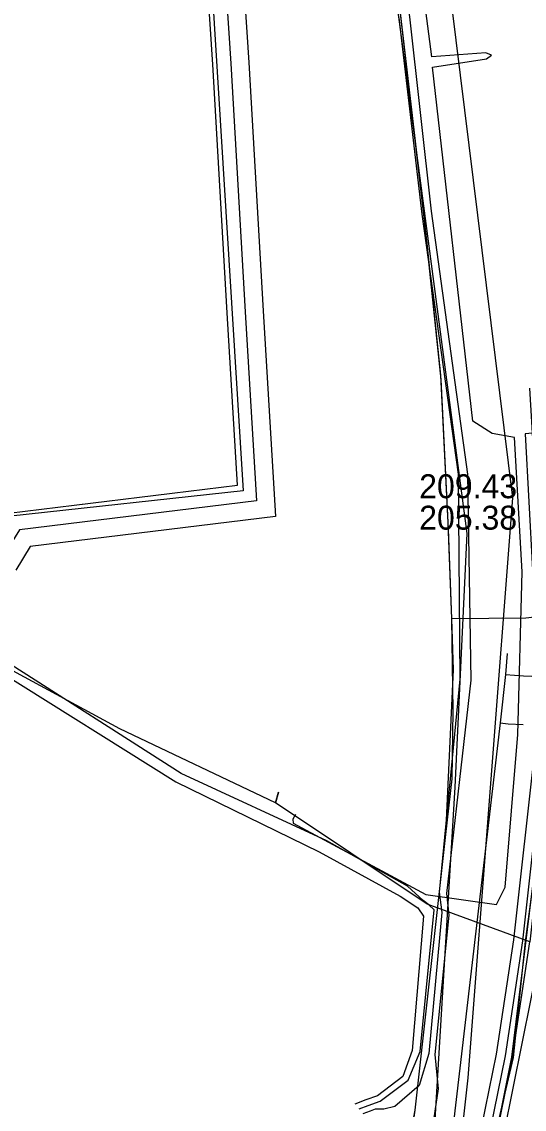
# Model space of a CAD drawing. Extents: x -600309 to -598967, y -1161267 to -1160292.
# Drawn here: x -599103.43 to -599086.65, y -1160939.36 to -1160903.03 of the extents above; entities that cross this region are included whole.
import ezdxf

# ---------------------------------------------------------------- set-up
doc = ezdxf.new("R2010")
doc.units = 0
for name, color, linetype in [('Vrstva 12', 7, 'Continuous'), ('Vrstva 13', 7, 'Continuous'), ('Vrstva 16', 7, 'Continuous'), ('Vrstva 25', 7, 'Continuous'), ('Vrstva 26', 7, 'Continuous'), ('Vrstva 37', 7, 'Continuous'), ('Vrstva 42', 7, 'Continuous'), ('Vrstva 43', 7, 'Continuous'), ('Vrstva 54', 7, 'Continuous'), ('Vrstva 55', 7, 'Continuous'), ('Vrstva 58', 7, 'Continuous')]:
    doc.layers.add(name, color=color, linetype=linetype)

msp = doc.modelspace()

# ---------------------------------------------------------------- linework, layer by layer
at = {"layer": 'Vrstva 12'}
for points in [[(-599088.96, -1160928.6), (-599088.56, -1160920.13), (-599096.87, -1160857.22), (-599097.65, -1160851.27), (-599100.91, -1160826.62)], [(-599093.53, -1160974.03), (-599092.25, -1160964.08), (-599089.73, -1160941.38), (-599088.96, -1160928.6)]]:
    msp.add_lwpolyline(points, dxfattribs=at)
at = {"layer": 'Vrstva 13'}
msp.add_line((-599087.279, -1160924.843), (-599086.676, -1160924.879), dxfattribs=at)
for points in [[(-599087.218, -1160924.142), (-599087.278, -1160924.842), (-599087.456, -1160926.459), (-599092.039, -1160965.733), (-599102.206, -1161043.368), (-599112.605, -1161116.263), (-599117.926, -1161169.4), (-599117.996, -1161169.89), (-599183.336, -1161201.145), (-599207.239, -1161215.957)], [(-599086.676, -1160924.879), (-599068.368, -1160925.609), (-598967.108, -1160934.03)], [(-599087.456, -1160926.459), (-599087.186, -1160926.49), (-599086.686, -1160926.51)]]:
    msp.add_lwpolyline(points, dxfattribs=at)
at = {"layer": 'Vrstva 16'}
msp.add_lwpolyline([(-599111.49, -1160733.02), (-599103, -1160796), (-599102.06, -1160803.46), (-599101.69, -1160806.18), (-599101.7, -1160807.4), (-599097.54, -1160837.73), (-599093.02, -1160870.62), (-599087.04, -1160918.94), (-599088.54, -1160938.31), (-599089.97, -1160951.28), (-599094.48, -1160985.82)], dxfattribs=at)
at = {"layer": 'Vrstva 25'}
msp.add_lwpolyline([(-599143.178, -1160720.938), (-599141.755, -1160734.053), (-599138.218, -1160760.282), (-599112.94, -1160757.829), (-599111.463, -1160769.37), (-599107.708, -1160798.709), (-599105.356, -1160816.718), (-599103.51, -1160831.548), (-599102.32, -1160841.304), (-599101.225, -1160850.266), (-599100.484, -1160856.31), (-599099.868, -1160862.22), (-599099.247, -1160868.108), (-599098.443, -1160877.321), (-599097.727, -1160886.173), (-599097.266, -1160892.101), (-599096.454, -1160904.425), (-599095.969, -1160912.721), (-599095.595, -1160919.034), (-599103.507, -1160920.005), (-599104.146, -1160921.035)], dxfattribs=at)
at = {"layer": 'Vrstva 26'}
for points in [[(-599104.656, -1160920.719), (-599103.866, -1160919.445), (-599096.227, -1160918.508), (-599096.568, -1160912.757), (-599097.053, -1160904.463), (-599097.864, -1160892.144), (-599098.326, -1160886.221), (-599099.041, -1160877.371), (-599099.845, -1160868.166), (-599100.465, -1160862.283), (-599101.08, -1160856.377), (-599101.82, -1160850.339), (-599102.915, -1160841.377), (-599104.105, -1160831.622), (-599105.951, -1160816.794), (-599108.303, -1160798.785), (-599112.058, -1160769.446), (-599113.461, -1160758.482), (-599138.735, -1160760.935), (-599142.35, -1160734.125), (-599143.774, -1160721.003)], [(-599142.581, -1160720.874), (-599141.159, -1160733.981), (-599137.701, -1160759.629), (-599112.418, -1160757.175), (-599110.868, -1160769.293), (-599107.113, -1160798.632), (-599104.76, -1160816.642), (-599102.914, -1160831.475), (-599101.724, -1160841.231), (-599100.629, -1160850.193), (-599099.888, -1160856.242), (-599099.271, -1160862.158), (-599098.65, -1160868.051), (-599097.845, -1160877.271), (-599097.129, -1160886.126), (-599096.667, -1160892.058), (-599095.855, -1160904.388), (-599095.37, -1160912.686), (-599094.962, -1160919.561), (-599103.149, -1160920.566), (-599103.636, -1160921.351)]]:
    msp.add_lwpolyline(points, dxfattribs=at)
at = {"layer": 'Vrstva 37'}
msp.add_lwpolyline([(-599145.199, -1160718.091), (-599144.973, -1160720.636), (-599143.638, -1160720.873), (-599142.218, -1160733.982), (-599138.62, -1160760.741), (-599113.361, -1160758.301), (-599110.558, -1160779.77), (-599102.688, -1160841.965), (-599100.671, -1160858.294), (-599099.28, -1160872.901), (-599097.781, -1160890.694), (-599096.04, -1160918.702), (-599103.803, -1160919.551), (-599124.155, -1160954.441), (-599136.613, -1160975.097), (-599143.954, -1160975.244), (-599143.72, -1160985.73), (-599139.675, -1160986.235), (-599125.642, -1160988.682), (-599125.313, -1160988.905), (-599117.843, -1160990.212), (-599113.154, -1161007.176), (-599114.51, -1161007.627)], dxfattribs=at)
at = {"layer": 'Vrstva 42'}
for points in [[(-599145.2, -1160718.09), (-599144.97, -1160720.64), (-599143.64, -1160720.87), (-599142.22, -1160733.98), (-599138.62, -1160760.74), (-599113.36, -1160758.3), (-599110.56, -1160779.77), (-599102.69, -1160841.97), (-599100.67, -1160858.29), (-599099.28, -1160872.9), (-599097.78, -1160890.69), (-599096.04, -1160918.7), (-599103.8, -1160919.55), (-599124.15, -1160954.44), (-599136.61, -1160975.1), (-599143.95, -1160975.24), (-599143.72, -1160985.73), (-599139.67, -1160986.24), (-599125.64, -1160988.68), (-599125.31, -1160988.91), (-599117.84, -1160990.21), (-599113.15, -1161007.18), (-599114.51, -1161007.63)], [(-599093.809, -1160875.067), (-599093.5, -1160877.88), (-599092.73, -1160884.05), (-599092.21, -1160888.83), (-599091.69, -1160894.02), (-599090.48, -1160902.87), (-599089.76, -1160909.36), (-599088.55, -1160918.15), (-599088.44, -1160925.03), (-599089.25, -1160932.16), (-599089.17, -1160932.88), (-599089.643, -1160937.538), (-599089.53, -1160938.68)], [(-599097.718, -1161019.921), (-599095.763, -1161007.197), (-599095.192, -1161003.648), (-599094.56, -1160998.354), (-599094.831, -1160996.489), (-599094.44, -1160992.187), (-599093.567, -1160984.908), (-599091.161, -1160967.703), (-599091.973, -1160964.785), (-599091.582, -1160962.168), (-599090.198, -1160959.942), (-599089.086, -1160950.617), (-599089.687, -1160948.061), (-599089.838, -1160946.015), (-599089.356, -1160943.609), (-599087.792, -1160941.233), (-599087.07, -1160937.623), (-599085.807, -1160927.366), (-599086.108, -1160917.38), (-599073.534, -1160915.996), (-599074.046, -1160910.762), (-599074.316, -1160904.716), (-599074.708, -1160898.099)], [(-599074.921, -1160898.144), (-599074.51, -1160904.711), (-599074.17, -1160910.869), (-599073.712, -1160916.021), (-599085.717, -1160917.019), (-599086.309, -1160917.072), (-599086.08, -1160921.335), (-599086, -1160927.317), (-599086.711, -1160933.739), (-599087.292, -1160937.576), (-599088.039, -1160941.249), (-599089.588, -1160943.548), (-599090.049, -1160946.009), (-599089.921, -1160948.018), (-599089.308, -1160950.68), (-599089.601, -1160953.945), (-599089.737, -1160955.126), (-599090.356, -1160959.945), (-599090.555, -1160960.234), (-599090.822, -1160961.928)], [(-599074.921, -1160898.144), (-599074.51, -1160904.711), (-599074.17, -1160910.869), (-599073.712, -1160916.021), (-599085.717, -1160917.019), (-599086.309, -1160917.072), (-599086.08, -1160921.335), (-599086, -1160927.317), (-599086.711, -1160933.739), (-599087.292, -1160937.576), (-599088.039, -1160941.249), (-599089.588, -1160943.548), (-599090.049, -1160946.009), (-599089.921, -1160948.018), (-599089.308, -1160950.68), (-599089.601, -1160953.945), (-599089.737, -1160955.126), (-599090.356, -1160959.945), (-599090.555, -1160960.234), (-599090.822, -1160961.928)], [(-599075.219, -1160898.176), (-599074.81, -1160904.729), (-599074.47, -1160910.891), (-599074.038, -1160915.747), (-599085.743, -1160916.721), (-599086.625, -1160916.798), (-599086.38, -1160921.345), (-599086.3, -1160927.303), (-599087.009, -1160933.701), (-599087.588, -1160937.524), (-599088.321, -1160941.131), (-599089.872, -1160943.432), (-599090.351, -1160945.991), (-599090.219, -1160948.062), (-599089.612, -1160950.7), (-599089.899, -1160953.915), (-599090.035, -1160955.09), (-599090.644, -1160959.835)], [(-599075.219, -1160898.176), (-599074.81, -1160904.729), (-599074.47, -1160910.891), (-599074.038, -1160915.747), (-599085.743, -1160916.721), (-599086.625, -1160916.798), (-599086.38, -1160921.345), (-599086.3, -1160927.303), (-599087.009, -1160933.701), (-599087.588, -1160937.524), (-599088.321, -1160941.131), (-599089.872, -1160943.432), (-599090.351, -1160945.991), (-599090.219, -1160948.062), (-599089.612, -1160950.7), (-599089.899, -1160953.915), (-599090.035, -1160955.09), (-599090.644, -1160959.835)], [(-599074.921, -1160898.144), (-599074.51, -1160904.711), (-599074.17, -1160910.869), (-599073.712, -1160916.021), (-599085.717, -1160917.019), (-599086.309, -1160917.072), (-599086.08, -1160921.335), (-599086, -1160927.317), (-599086.711, -1160933.739), (-599087.292, -1160937.576), (-599088.039, -1160941.249), (-599089.588, -1160943.548), (-599090.049, -1160946.009), (-599089.921, -1160948.018), (-599089.308, -1160950.68), (-599089.601, -1160953.945), (-599089.737, -1160955.126), (-599090.356, -1160959.945)], [(-599074.921, -1160898.144), (-599074.51, -1160904.711), (-599074.17, -1160910.869), (-599073.712, -1160916.021), (-599085.717, -1160917.019), (-599086.309, -1160917.072), (-599086.08, -1160921.335), (-599086, -1160927.317), (-599086.711, -1160933.739), (-599087.292, -1160937.576), (-599088.039, -1160941.249), (-599089.588, -1160943.548), (-599090.049, -1160946.009), (-599089.921, -1160948.018), (-599089.308, -1160950.68), (-599089.601, -1160953.945), (-599089.737, -1160955.126), (-599090.356, -1160959.945)], [(-599075.219, -1160898.176), (-599074.81, -1160904.729), (-599074.47, -1160910.891), (-599074.038, -1160915.747), (-599085.743, -1160916.721), (-599086.625, -1160916.798), (-599086.38, -1160921.345), (-599086.3, -1160927.303), (-599087.009, -1160933.701), (-599087.588, -1160937.524), (-599088.321, -1160941.131), (-599089.872, -1160943.432), (-599090.351, -1160945.991), (-599090.219, -1160948.062), (-599089.612, -1160950.7), (-599088.763, -1160946.288)], [(-599075.219, -1160898.176), (-599074.81, -1160904.729), (-599074.47, -1160910.891), (-599074.038, -1160915.747), (-599085.743, -1160916.721), (-599086.625, -1160916.798), (-599086.38, -1160921.345), (-599086.3, -1160927.303), (-599087.009, -1160933.701), (-599087.588, -1160937.524), (-599088.321, -1160941.131), (-599089.872, -1160943.432), (-599090.351, -1160945.991), (-599090.219, -1160948.062), (-599089.612, -1160950.7), (-599088.763, -1160946.288)], [(-599090.84, -1160902.9), (-599090.07, -1160909.46), (-599088.86, -1160918.15), (-599088.8, -1160925), (-599089.49, -1160932.11), (-599089.41, -1160932.79), (-599089.84, -1160937.5), (-599090.16, -1160938.57), (-599090.97, -1160939.27), (-599091.34, -1160939.36), (-599091.635, -1160939.367), (-599091.8, -1160939.427), (-599092.038, -1160939.517)], [(-599092.16, -1160939.35), (-599091.87, -1160939.24), (-599091.46, -1160939.09), (-599090.53, -1160938.39), (-599090.13, -1160937.43), (-599089.66, -1160932.7), (-599089.84, -1160932.54), (-599090.03, -1160932.39), (-599090.55, -1160931.91), (-599093.25, -1160930.4), (-599098.11, -1160928.15), (-599104.07, -1160924.34), (-599110.48, -1160921.17), (-599116.69, -1160919.2), (-599121.62, -1160917.71), (-599126.68, -1160916), (-599132.46, -1160914.79), (-599137.9, -1160913.18), (-599137.99, -1160912.81), (-599138.1, -1160912.34), (-599138.13, -1160910.69), (-599138.225, -1160909.311), (-599138.31, -1160909.21)], [(-599133.338, -1160915.009), (-599132.6, -1160915.26), (-599126.76, -1160916.3), (-599121.76, -1160918.02), (-599116.85, -1160919.52), (-599110.64, -1160921.45), (-599104.23, -1160924.71), (-599098.29, -1160928.43), (-599093.5, -1160930.76), (-599090.8, -1160932.24), (-599090.21, -1160932.64), (-599090.02, -1160932.91), (-599090.4, -1160937.4), (-599090.712, -1160938.276), (-599091.557, -1160938.912), (-599091.94, -1160939.053), (-599092.307, -1160939.192)], [(-599089.53, -1160938.68), (-599089.86, -1160940.92), (-599091.26, -1160949.97), (-599092.31, -1160958.68), (-599093.33, -1160966.37), (-599094.3, -1160974.4), (-599095.19, -1160981.66), (-599096.59, -1160992.01), (-599097.83, -1161001.6), (-599098.13, -1161003.91), (-599099.05, -1161011.9), (-599099.36, -1161013.98), (-599099.393, -1161014.316)]]:
    msp.add_lwpolyline(points, dxfattribs=at)
at = {"layer": 'Vrstva 43'}
for points in [[(-599089.072, -1160922.98), (-599089.19, -1160919.77), (-599089.44, -1160914.84), (-599089.89, -1160910.44), (-599090.98, -1160901.01)], [(-599070.74, -1160919.6), (-599071.45, -1160921.22), (-599086.6, -1160922.96), (-599089.07, -1160922.98)]]:
    msp.add_lwpolyline(points, dxfattribs=at)
at = {"layer": 'Vrstva 54'}
msp.add_lwpolyline([(-599088.228, -1160944.633), (-599085.52, -1160931.2), (-599086.47, -1160915.27)], dxfattribs=at)
at = {"layer": 'Vrstva 55'}
for points in [[(-599094.287, -1160929.513), (-599094.378, -1160929.675), (-599094.37, -1160929.81), (-599089.94, -1160932.19), (-599087.58, -1160932.52), (-599087.29, -1160931.94), (-599086.865, -1160926.844), (-599086.717, -1160921.411), (-599086.977, -1160916.921), (-599087.72, -1160916.79), (-599088.37, -1160916.37), (-599089.72, -1160904.55), (-599087.913, -1160904.269), (-599087.75, -1160904.15), (-599087.935, -1160904.071), (-599089.74, -1160904.2), (-599095.28, -1160861.65)], [(-599070.942, -1160936.057), (-599071.725, -1160935.946), (-599071.097, -1160932.277), (-599070.77, -1160923.47), (-599074.04, -1160917.77), (-599074.373, -1160916.126), (-599074.59, -1160916.144), (-599085.713, -1160917.069), (-599086.057, -1160917.099), (-599085.933, -1160919.403), (-599085.75, -1160927.33), (-599086.464, -1160933.772), (-599089.89, -1160932.51), (-599094.96, -1160929.13), (-599094.856, -1160928.767)], [(-599094.856, -1160928.767), (-599094.96, -1160929.13), (-599100.16, -1160926.66), (-599108.121, -1160922.343), (-599120.56, -1160917.73)], [(-599090.116, -1160960.037), (-599089.542, -1160955.533), (-599089.056, -1160950.662), (-599089.672, -1160947.982), (-599089.798, -1160946.024), (-599089.352, -1160943.644), (-599088.42, -1160943.46), (-599089.352, -1160943.644), (-599087.804, -1160941.348), (-599087.046, -1160937.62), (-599086.464, -1160933.772), (-599089.89, -1160932.51), (-599094.96, -1160929.13), (-599094.856, -1160928.767)]]:
    msp.add_lwpolyline(points, dxfattribs=at)
at = {"layer": 'Vrstva 58'}
for points in [[(-599089.07, -1160922.98), (-599089.182, -1160919.982), (-599089.432, -1160914.988), (-599090.054, -1160909.021), (-599090.98, -1160901.01), (-599091.982, -1160893.138), (-599093.123, -1160884.21), (-599094.365, -1160875.297), (-599096.35, -1160861.06), (-599097.192, -1160854.488), (-599099.37, -1160838.41), (-599101.15, -1160826.18), (-599101.832, -1160819.8), (-599102.257, -1160815.823), (-599103.24, -1160809.11)], [(-599074.629, -1160898.16), (-599074.303, -1160904.725), (-599074.017, -1160910.842), (-599073.528, -1160915.898), (-599086.169, -1160917.325), (-599085.761, -1160927.356), (-599086.617, -1160933.758), (-599087.025, -1160937.632), (-599087.882, -1160941.302), (-599089.35, -1160943.626), (-599089.798, -1160945.91)], [(-599089.072, -1160922.98), (-599089.19, -1160919.77), (-599089.44, -1160914.84), (-599089.89, -1160910.44), (-599090.98, -1160901.01)], [(-599070.74, -1160919.6), (-599071.45, -1160921.22), (-599086.6, -1160922.96), (-599089.07, -1160922.98)], [(-599099.99, -1161014.71), (-599098.68, -1161005.74), (-599097.64, -1160996.52), (-599097.52, -1160995.88), (-599095.38, -1160980.8), (-599094.26, -1160971.35), (-599094.07, -1160967.97), (-599093.82, -1160966.24), (-599093.09, -1160962.19), (-599091.71, -1160950.4), (-599090.98, -1160944.32), (-599090.47, -1160940.33), (-599090.3, -1160939.4), (-599089.27, -1160930.19), (-599089.01, -1160924.68), (-599089.072, -1160922.98)], [(-599089.06, -1160928.33), (-599089.029, -1160926.055), (-599089.07, -1160922.98)], [(-599100.61, -1161019.3), (-599100.19, -1161015.83), (-599099.99, -1161014.71), (-599099.503, -1161011.378), (-599098.534, -1161004.446), (-599097.974, -1160999.478), (-599097.64, -1160996.52), (-599097.52, -1160995.88), (-599095.38, -1160980.8), (-599094.26, -1160971.35), (-599094.07, -1160967.97), (-599093.82, -1160966.24), (-599093.046, -1160961.816), (-599092.349, -1160955.857), (-599091.71, -1160950.4), (-599090.98, -1160944.32), (-599090.3, -1160939.4), (-599089.27, -1160930.19), (-599089.06, -1160928.33)]]:
    msp.add_lwpolyline(points, dxfattribs=at)

# ---------------------------------------------------------------- texts
at = {"layer": 'Vrstva 12'}
for s, p in [('209.43', (-599090.161, -1160918.95)), ('205.38', (-599090.161, -1160920))]:
    msp.add_text(s, height=0.8, dxfattribs=at).set_placement(p)

doc.saveas('drawing.dxf')
